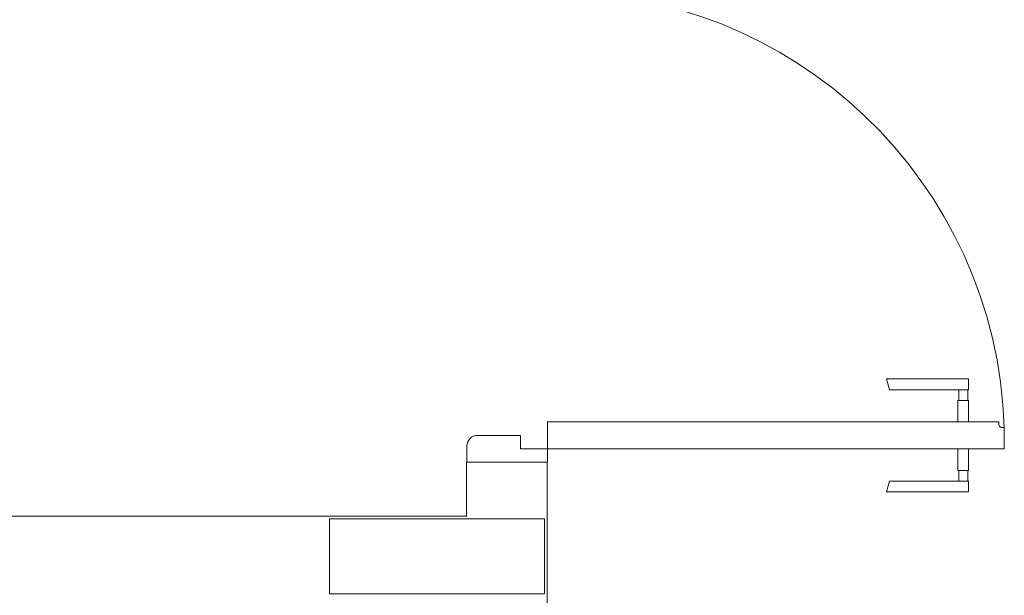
# Model space of a CAD drawing. Header units: feet. Extents: x 8 to 127, y 6 to 90.
# Tile 486 of 538: x 60.374 to 61.291, y 52.268 to 52.804. Entities that reach past the tile are written whole.
import ezdxf

# ---------------------------------------------------------------- set-up
doc = ezdxf.new("R2010")
doc.units = ezdxf.units.FT
doc.header["$MEASUREMENT"] = 0
for name, color, linetype in [('Alvenaria', 7, 'Continuous'), ('Desnível', 8, 'Continuous'), ('Esquadria', 250, 'Continuous'), ('FINA', 7, 'Continuous')]:
    doc.layers.add(name, color=color, linetype=linetype)

msp = doc.modelspace()

# ---------------------------------------------------------------- linework, layer by layer
at = {"layer": 'Alvenaria', "lineweight": 5}
for p, q in [((60.79055, 52.39195), (60.79022, 52.39195)), ((60.79022, 52.34195), (60.79022, 52.39195)), ((60.79022, 52.39195), (60.86522, 52.39195)), ((60.86522, 52.39195), (60.86522, 51.27504)), ((58.69022, 52.34195), (60.79055, 52.34195))]:
    msp.add_line(p, q, dxfattribs=at)
at = {"layer": 'Desnível', "lineweight": 5}
msp.add_arc((60.87208, 52.41081), 0.41869, 1.86711, 90.8936, dxfattribs=at)
at = {"layer": 'Esquadria', "lineweight": 5}
for p, q in [((61.25733, 52.46945), (61.18091, 52.46945)), ((61.18372, 52.45945), (61.18091, 52.46945)), ((61.25733, 52.45945), (61.25733, 52.46945)), ((61.25733, 52.45945), (61.18372, 52.45945)), ((61.2481, 52.44945), (61.2481, 52.45945)), ((61.25661, 52.44945), (61.25661, 52.45945)), ((61.24733, 52.42945), (61.24733, 52.44945)), ((61.24733, 52.44945), (61.25733, 52.44945)), ((61.25733, 52.42945), (61.25733, 52.44945)), ((60.86555, 52.40445), (60.86555, 52.42945)), ((60.86555, 52.42945), (61.28555, 52.42945)), ((61.28555, 52.42945), (61.28555, 52.42695)), ((61.28805, 52.42445), (61.29055, 52.42445)), ((61.29055, 52.42445), (61.29055, 52.40445)), ((60.80055, 52.41695), (60.84055, 52.41695)), ((60.84055, 52.41695), (60.84055, 52.40445)), ((60.79055, 52.39195), (60.79055, 52.40695)), ((60.84055, 52.40445), (60.86555, 52.40445)), ((60.86555, 52.40445), (60.86555, 52.39195)), ((61.29055, 52.40445), (60.86555, 52.40445)), ((61.24733, 52.40445), (61.24733, 52.38445)), ((61.25733, 52.40445), (61.25733, 52.38445)), ((61.24733, 52.38445), (61.25733, 52.38445)), ((61.2481, 52.38445), (61.2481, 52.37445)), ((61.25661, 52.38445), (61.25661, 52.37445)), ((61.18372, 52.37445), (61.18091, 52.36445)), ((61.25733, 52.37445), (61.18372, 52.37445)), ((61.25733, 52.37445), (61.25733, 52.36445)), ((61.25733, 52.36445), (61.18091, 52.36445))]:
    msp.add_line(p, q, dxfattribs=at)
for centre, radius, start, end in [((61.28805, 52.42695), 0.0025, 180, 270), ((60.80055, 52.40695), 0.01, 90, 180)]:
    msp.add_arc(centre, radius, start, end, dxfattribs=at)
at = {"layer": 'FINA', "linetype": 'Continuous', "lineweight": 5}
for p, q in [((60.86258, 52.33944), (60.66258, 52.33944)), ((60.66258, 52.33944), (60.66258, 52.26944)), ((60.86258, 52.26944), (60.86258, 52.33944)), ((60.66258, 52.26944), (60.86258, 52.26944))]:
    msp.add_line(p, q, dxfattribs=at)

doc.saveas('drawing.dxf')
